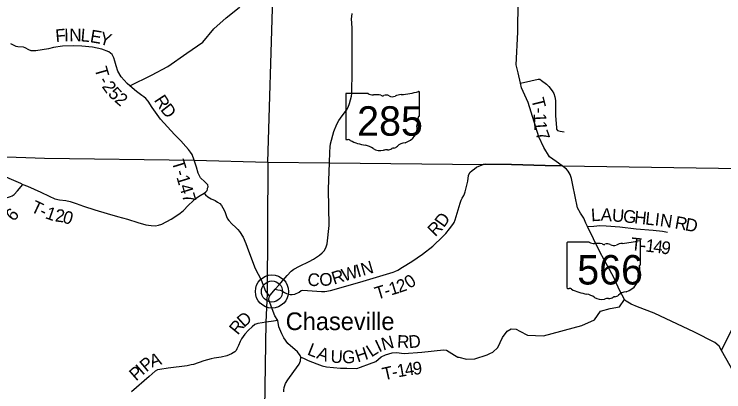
# Model space of a CAD drawing. Extents: x -22 to 431, y -18 to 160.
# Drawn here: x 327.228 to 330.402, y 155.732 to 157.422 of the extents above; entities that cross this region are included whole.
import ezdxf

# ---------------------------------------------------------------- set-up
doc = ezdxf.new("R2010")
doc.units = 0
for name, color, linetype in [('GM_X_Adjacent_County', 7, 'Continuous'), ('GM_X_Adjacent_County_Text', 7, 'Continuous'), ('GM_X_Airport_Location_Class_2', 7, 'Continuous'), ('GM_X_City_Street', 7, 'Continuous'), ('GM_X_City_Street_Text', 7, 'Continuous'), ('GM_X_County_Road', 7, 'Continuous'), ('GM_X_County_ROW', 7, 'Continuous'), ('GM_X_Major_River_Text', 7, 'Continuous'), ('GM_X_Minor_River_Text', 7, 'Continuous'), ('GM_X_Township_Road', 7, 'Continuous')]:
    doc.layers.add(name, color=color, linetype=linetype)

msp = doc.modelspace()

# ---------------------------------------------------------------- linework, layer by layer
at = {"layer": 'GM_X_Adjacent_County_Text'}
msp.add_lwpolyline([(328.4072, 156.0507), (328.377, 156.0466), (328.3533, 156.0427), (328.3366, 156.0407), (328.3184, 156.0372), (328.3042, 156.0324), (328.2919, 156.0226), (328.2761, 156.0071), (328.2603, 155.9903), (328.2514, 155.9798), (328.2441, 155.9685), (328.2383, 155.9575), (328.2308, 155.939), (328.2242, 155.924), (328.2203, 155.9172), (328.2149, 155.9108), (328.2004, 155.9019), (328.1783, 155.8927), (328.1543, 155.8873), (328.1224, 155.8816), (328.1091, 155.8791), (328.0931, 155.8748), (328.0756, 155.8705), (328.0299, 155.8547), (328.02, 155.8518), (328.0018, 155.8483), (327.9171, 155.8372), (327.8787, 155.8316), (327.8688, 155.8295), (327.8585, 155.8239), (327.8317, 155.8004), (327.753, 155.7312)], dxfattribs=at)
at = {"layer": 'GM_X_Airport_Location_Class_2'}
for p, q in [((328.7113, 157.0639), (328.7113, 156.8638)), ((328.811, 157.0673), (328.7145, 157.0673)), ((329.0408, 156.9676), (329.0408, 157.0723)), ((329.0408, 156.9676), (329.0408, 156.9676)), ((329.7007, 156.398), (329.7007, 156.1979)), ((329.8005, 156.4014), (329.7039, 156.4014)), ((330.0303, 156.3017), (330.0303, 156.4064)), ((330.0303, 156.3017), (330.0303, 156.3017))]:
    msp.add_line(p, q, dxfattribs=at)
for centre, major_axis, start_param, end_param in [((328.715, 157.0643), (0.00382, 0), 1.712693, 3.28349), ((328.834, 157.0906), (0.037, 0), 4.042523, 4.731795), ((328.8463, 156.955), (0.133, 0), 1.404758, 1.657858), ((328.8765, 157.0654), (0.0107, 0), 3.836095, 5.185415), ((328.8922, 157.0422), (0.0222, 0), 0.950623, 2.079405), ((328.9208, 157.0739), (0.0267, 0), 4.081561, 5.145723), ((328.968, 157.0062), (0.0703, 0), 1.699011, 2.107814), ((328.9234, 157.3402), (0.3495, 0), 4.814394, 5.042369), ((329.0372, 157.0727), (0.00367, 0), 6.141152, 7.989035), ((329.04, 156.9599), (0.00568, 0), 1.883978, 3.671073), ((329.0039, 156.9467), (0.0341, 0), 5.934695, 6.695948), ((329.0369, 156.9672), (0.00393, 0), 5.05454, 6.418171), ((328.943, 156.9105), (0.0874, 0), 5.101752, 6.440018), ((329.054, 156.9238), (0.0248, 0), 2.387724, 3.262537), ((328.7151, 156.8633), (0.00385, 0), 3.00124, 4.508301), ((328.7156, 156.8838), (0.0294, 0), 4.665946, 4.897461), ((328.7217, 156.8522), (0.0106, 0), 0.519207, 1.627899), ((328.8555, 157.032), (0.2524, 0), 4.195997, 4.488961), ((328.7802, 156.7739), (0.079, 0), 0.823519, 1.323587), ((328.9192, 156.8444), (0.0282, 0), 4.937069, 5.64225), ((328.9799, 156.8076), (0.0479, 0), 1.647645, 2.488434), ((328.8656, 156.8512), (0.0501, 0), 4.026481, 4.996735), ((328.8946, 156.782), (0.0412, 0), 1.495662, 1.94098), ((328.8983, 156.8362), (0.0267, 0), 4.691044, 5.507374), ((328.9224, 156.8169), (0.00752, 0), 1.147584, 2.315152), ((329.7045, 156.3984), (0.00382, 0), 1.712693, 3.28349), ((329.8235, 156.4246), (0.037, 0), 4.042523, 4.731795), ((329.8357, 156.2891), (0.133, 0), 1.404758, 1.657858), ((329.8659, 156.3994), (0.0107, 0), 3.836095, 5.185415), ((329.8816, 156.3763), (0.0222, 0), 0.950623, 2.079405), ((329.9103, 156.408), (0.0267, 0), 4.081561, 5.145723), ((329.9575, 156.3403), (0.0703, 0), 1.699011, 2.107814), ((329.9129, 156.6742), (0.3495, 0), 4.814394, 5.042369), ((330.0266, 156.4068), (0.00367, 0), 6.141152, 7.989035), ((330.0294, 156.294), (0.00568, 0), 1.883978, 3.671073), ((329.9933, 156.2808), (0.0341, 0), 5.934695, 6.695948), ((330.0264, 156.3013), (0.00393, 0), 5.05454, 6.418171), ((329.9325, 156.2446), (0.0874, 0), 5.101752, 6.440018), ((330.0434, 156.2579), (0.0248, 0), 2.387724, 3.262537), ((329.7045, 156.1974), (0.00385, 0), 3.00124, 4.508301), ((329.7051, 156.2179), (0.0294, 0), 4.665946, 4.897461), ((329.7111, 156.1863), (0.0106, 0), 0.519207, 1.627899), ((329.8449, 156.3661), (0.2524, 0), 4.195997, 4.488961), ((329.7697, 156.1079), (0.079, 0), 0.823519, 1.323587), ((329.9087, 156.1785), (0.0282, 0), 4.937069, 5.64225), ((329.9693, 156.1417), (0.0479, 0), 1.647645, 2.488434), ((329.8551, 156.1853), (0.0501, 0), 4.026481, 4.996735), ((329.8841, 156.1161), (0.0412, 0), 1.495662, 1.94098), ((329.8877, 156.1703), (0.0267, 0), 4.691044, 5.507374), ((329.9119, 156.1509), (0.00752, 0), 1.147584, 2.315152)]:
    msp.add_ellipse(centre, major_axis=major_axis, ratio=0.8, start_param=start_param, end_param=end_param, dxfattribs=at)
at = {"layer": 'GM_X_County_Road'}
for points in [[(327.745, 157.1015), (327.8427, 157.1483), (327.9146, 157.1874), (328, 157.2472), (328.0712, 157.2973), (328.1203, 157.356), (328.1756, 157.4055), (328.2336, 157.4519), (328.2736, 157.4893), (328.2773, 157.4935), (328.2825, 157.4956), (328.2876, 157.4949), (328.2946, 157.4903), (328.3074, 157.4875)], [(329.2171, 155.8862), (329.2507, 155.8774), (329.289, 155.8796), (329.3442, 155.8968), (329.3562, 155.903), (329.3691, 155.9097), (329.3909, 155.9303), (329.4116, 155.9741), (329.4336, 156.0034), (329.4508, 156.0142), (329.4728, 156.012), (329.4905, 156.0031), (329.5247, 155.9848), (329.5964, 155.9828), (329.7669, 156.0285), (329.8237, 156.054), (329.8504, 156.0931), (329.8933, 156.1039), (329.9359, 156.1121), (329.9585, 156.1455)]]:
    msp.add_lwpolyline(points, dxfattribs=at)
at = {"layer": 'GM_X_County_ROW'}
for points in [[(330.3922, 155.9159), (330.3811, 155.9359), (330.3628, 155.9526), (330.2705, 155.9981), (330.0907, 156.0831), (330.0168, 156.1125), (329.9886, 156.1245), (329.9724, 156.1325), (329.965, 156.1379), (329.9585, 156.1455), (329.9364, 156.186), (329.9104, 156.2428), (329.8815, 156.2959), (329.8499, 156.3551), (329.8198, 156.4171), (329.7931, 156.4715), (329.7849, 156.4858), (329.7755, 156.5088), (329.7606, 156.5309), (329.7476, 156.5555), (329.7381, 156.6053), (329.7267, 156.6561), (329.7215, 156.6857), (329.7147, 156.7047), (329.7066, 156.7186), (329.6981, 156.728), (329.6796, 156.7437), (329.6518, 156.7628), (329.6229, 156.7828), (329.5974, 156.8253), (329.575, 156.8728), (329.5266, 157.0272), (329.4971, 157.0924), (329.4925, 157.1138), (329.4829, 157.159), (329.4733, 157.1946), (329.4812, 157.342), (329.484, 157.6223)], [(328.434, 155.7315), (328.4341, 155.7391), (328.4362, 155.7512), (328.4389, 155.7603), (328.4421, 155.769), (328.4514, 155.7848), (328.4784, 155.8224), (328.5027, 155.8562), (328.5089, 155.871), (328.5108, 155.8871), (328.5076, 155.8936), (328.4946, 155.9105), (328.4512, 155.9484), (328.4337, 155.9729), (328.4245, 155.9916), (328.412, 156.0229), (328.4072, 156.0507), (328.3937, 156.0724), (328.368, 156.1388), (328.3666, 156.1471), (328.3705, 156.1599), (328.3748, 156.1664), (328.3958, 156.1909), (328.4118, 156.2096), (328.4491, 156.252), (328.4664, 156.2711), (328.479, 156.2808), (328.5042, 156.2938), (328.5477, 156.3152), (328.5672, 156.3248), (328.594, 156.3431), (328.6059, 156.3539), (328.6162, 156.364), (328.6233, 156.3803), (328.628, 156.3946), (328.6363, 156.4761), (328.6342, 156.6389), (328.6378, 156.756), (328.6398, 156.8037), (328.6413, 156.8278), (328.6421, 156.8411), (328.6573, 156.8967), (328.6706, 156.9292), (328.6795, 156.9457), (328.695, 156.9668), (328.7142, 156.992), (328.722, 157.0059), (328.7275, 157.0218), (328.7363, 157.0551), (328.7383, 157.0672), (328.7393, 157.1681), (328.7391, 157.3609), (328.7374, 157.4008), (328.7379, 157.4114), (328.74, 157.425)], [(330.3922, 155.9159), (330.4518, 156.0381)], [(330.4823, 155.7258), (330.463, 155.7891), (330.3922, 155.9159)]]:
    msp.add_lwpolyline(points, dxfattribs=at)
at = {"layer": 'GM_X_Major_River_Text'}
for p, q in [((328.3631, 156.7597), (328.4234, 158.7551)), ((327.1474, 156.7858), (327.3633, 156.7779)), ((327.3633, 156.7779), (328.0332, 156.7689)), ((328.0332, 156.7689), (328.3631, 156.7597)), ((328.3631, 156.7597), (328.3595, 156.172)), ((328.3631, 156.7597), (328.6378, 156.756)), ((328.6378, 156.756), (329.3257, 156.7497)), ((329.3349, 156.75), (329.3257, 156.7497)), ((329.3257, 156.7497), (329.3349, 156.75)), ((329.4518, 156.7494), (329.3349, 156.75)), ((329.3349, 156.75), (329.4518, 156.7494)), ((329.6031, 156.7444), (329.4518, 156.7494)), ((329.4518, 156.7494), (329.6031, 156.7444)), ((329.6796, 156.7437), (329.6031, 156.7444)), ((329.6031, 156.7444), (329.6796, 156.7437)), ((329.6796, 156.7437), (330.9511, 156.723)), ((328.3595, 156.172), (328.3533, 156.0427)), ((328.3533, 156.0427), (328.341, 155.1473))]:
    msp.add_line(p, q, dxfattribs=at)
at = {"layer": 'GM_X_Minor_River_Text'}
for points in [[(328.0332, 156.7689), (328.0236, 156.7936), (328.0164, 156.805), (328.008, 156.816), (327.9954, 156.8296), (327.9731, 156.8547), (327.9454, 156.8834), (327.8821, 156.9518), (327.8455, 157.0045), (327.8272, 157.0328), (327.8167, 157.045), (327.8081, 157.0523), (327.799, 157.0581), (327.775, 157.0758), (327.745, 157.1015), (327.7325, 157.1122), (327.7063, 157.1409), (327.6921, 157.1665), (327.6837, 157.1912), (327.6778, 157.2117), (327.6734, 157.2266), (327.6667, 157.2407), (327.6506, 157.2537), (327.62, 157.265), (327.5777, 157.2738), (327.5308, 157.2792), (327.4937, 157.2796), (327.4445, 157.2783), (327.4034, 157.2726), (327.3807, 157.2673), (327.3249, 157.258), (327.3117, 157.2575), (327.3033, 157.2582), (327.2933, 157.262), (327.277, 157.2705), (327.2696, 157.2737), (327.2441, 157.2761), (327.2372, 157.2769), (327.2127, 157.2884)], [(329.4925, 157.1138), (329.5395, 157.1235), (329.5722, 157.1307), (329.5787, 157.1306), (329.5865, 157.1252), (329.6087, 157.1086), (329.6199, 157.0978), (329.6352, 157.0786), (329.6419, 157.0672), (329.6463, 157.0516), (329.6495, 157.0356), (329.6489, 157.0196), (329.6497, 156.9688), (329.6532, 156.9126), (329.6546, 156.9069), (329.6584, 156.9019), (329.6697, 156.8983), (329.6875, 156.8958)], [(327.1474, 156.7858), (327.1525, 156.7737), (327.1568, 156.757), (327.1626, 156.7344), (327.1667, 156.7202), (327.1698, 156.7135), (327.1732, 156.707), (327.1796, 156.7001), (327.1873, 156.6948), (327.2044, 156.6886), (327.2352, 156.6744), (327.256, 156.665), (327.2665, 156.6603)], [(328.0774, 156.6203), (328.085, 156.6263), (328.0904, 156.6326), (328.092, 156.6383), (328.0925, 156.6429), (328.0951, 156.6495), (328.0938, 156.6582), (328.0813, 156.672), (328.0614, 156.6888), (328.0507, 156.7107), (328.0439, 156.7377), (328.0332, 156.7689)], [(328.3958, 156.1909), (328.4073, 156.1876), (328.4172, 156.1867), (328.4247, 156.1832), (328.4367, 156.1755), (328.4458, 156.1712), (328.462, 156.1668), (328.4715, 156.1667), (328.4825, 156.1684), (328.5027, 156.1784), (328.5119, 156.1848), (328.5195, 156.1862), (328.5396, 156.1855), (328.6032, 156.1805), (328.6173, 156.1804), (328.6427, 156.1846), (328.774, 156.2231), (328.9229, 156.2675), (328.9309, 156.2705), (328.9442, 156.2756), (328.9652, 156.289), (329.0073, 156.315), (329.0547, 156.3471), (329.1007, 156.3837), (329.146, 156.4264), (329.1594, 156.441), (329.1752, 156.4609), (329.1899, 156.4805), (329.1961, 156.4899), (329.2012, 156.5016), (329.2139, 156.5466), (329.2226, 156.5764), (329.227, 156.5889), (329.232, 156.5991), (329.239, 156.6104), (329.2429, 156.6175), (329.2453, 156.627), (329.2565, 156.6743), (329.2608, 156.6994), (329.2668, 156.7137), (329.276, 156.7228), (329.2864, 156.7301), (329.296, 156.7377), (329.3066, 156.7422), (329.3257, 156.7497), (329.3329, 156.7499)], [(329.3329, 156.7499), (329.3349, 156.75), (329.4518, 156.7494), (329.6031, 156.7444), (329.6796, 156.7437)], [(327.1457, 156.5495), (327.1723, 156.5887), (327.1781, 156.5943), (327.1876, 156.5983), (327.2108, 156.606), (327.2188, 156.6086), (327.2276, 156.6145), (327.2419, 156.6314), (327.2665, 156.6603)], [(327.2665, 156.6603), (327.2873, 156.6525), (327.3174, 156.6384), (327.3468, 156.6251), (327.3837, 156.6068), (327.4101, 156.5955), (327.4298, 156.5914), (327.4582, 156.588), (327.4775, 156.5828), (327.5046, 156.5745), (327.5375, 156.5631), (327.5892, 156.5457), (327.644, 156.5291), (327.6901, 156.516), (327.7339, 156.504), (327.7815, 156.4901), (327.817, 156.4798), (327.8401, 156.4765), (327.8598, 156.4751), (327.8727, 156.4776), (327.8883, 156.4823), (327.9295, 156.5049), (327.9639, 156.5269), (327.9835, 156.5422), (328.0073, 156.5665), (328.0265, 156.5856), (328.0384, 156.5965), (328.0598, 156.6099), (328.0774, 156.6203), (328.0837, 156.613), (328.0935, 156.6049), (328.1089, 156.5952), (328.1262, 156.5878), (328.1379, 156.5812), (328.1473, 156.5738), (328.1559, 156.565), (328.1615, 156.5558), (328.1696, 156.539), (328.1776, 156.5169), (328.1821, 156.5059), (328.1873, 156.4982), (328.2015, 156.4832), (328.2191, 156.4678), (328.2285, 156.4586), (328.2359, 156.4486), (328.2523, 156.4234), (328.2633, 156.3951), (328.2757, 156.362), (328.3051, 156.2842), (328.3319, 156.2335), (328.3523, 156.1815), (328.3595, 156.172), (328.3705, 156.1599)], [(329.7931, 156.4715), (329.8208, 156.4726), (329.8471, 156.4761), (329.8755, 156.475), (329.9379, 156.4705), (330.0098, 156.4619), (330.0867, 156.4548), (330.128, 156.4501), (330.1503, 156.4464)], [(328.5108, 155.8871), (328.5225, 155.8817), (328.5431, 155.8726), (328.5815, 155.8567), (328.6055, 155.8483), (328.6248, 155.8429), (328.6868, 155.8383), (328.7152, 155.8377), (328.761, 155.8368), (328.7764, 155.8422), (328.8169, 155.8565), (328.8462, 155.8676), (328.8696, 155.8877), (328.8893, 155.8968), (328.9181, 155.9059), (328.9374, 155.9081), (328.9719, 155.9038), (329.0519, 155.9096), (329.1488, 155.919), (329.162, 155.9174), (329.1969, 155.8958), (329.213, 155.8873), (329.2171, 155.8862)]]:
    msp.add_lwpolyline(points, dxfattribs=at)
at = {"layer": 'GM_X_Township_Road'}
for radius in [0.0744, 0.0472]:
    msp.add_circle((328.381, 156.1807), radius, dxfattribs=at)

# ---------------------------------------------------------------- texts
at = {"layer": 'GM_X_Adjacent_County'}
msp.add_text('Chaseville', height=0.07891, rotation=0, dxfattribs=at).set_placement((328.4424, 156.008))
at = {"layer": 'GM_X_Airport_Location_Class_2'}
for s, p in [('285', (328.762, 156.8779)), ('566', (329.7466, 156.212))]:
    msp.add_text(s, height=0.13184, dxfattribs=at).set_placement(p)
at = {"layer": 'GM_X_City_Street'}
for s, rotation, p in [('D', 42.0803, (328.2559, 156.0175)), ('R', 50.7251, (328.228, 155.983)), ('P', 40.0246, (327.819, 155.8181)), ('A', 18.0444, (327.8434, 155.84)), ('P', 41.4094, (327.773, 155.7775)), ('I', 41.3438, (327.8018, 155.8029))]:
    msp.add_text(s, height=0.0568, rotation=rotation, dxfattribs=at).set_placement(p)
at = {"layer": 'GM_X_City_Street_Text'}
for s, height, rotation, p in [('F', 0.0568, 5, (327.4143, 157.2967)), ('I', 0.0568, 1.2881, (327.4515, 157.3)), ('N', 0.0568, 0.1621, (327.4746, 157.3005)), ('L', 0.0568, 354.8634, (327.5232, 157.3007)), ('E', 0.0568, 350.4482, (327.5644, 157.2971)), ('Y', 0.0568, 343.4079, (327.6045, 157.2904)), ('T', 0.0568, 286.0884, (327.5864, 157.1782)), ('2', 0.0568, 305.598, (327.6181, 157.0978)), ('-', 0.0568, 297.703, (327.6028, 157.1257)), ('5', 0.0568, 313.9973, (327.6443, 157.0624)), ('2', 0.0568, 319.8287, (327.6732, 157.0329)), ('R', 0.0568, 303.1943, (327.8511, 157.0371)), ('T', 0.0568, 283.7868, (329.541, 157.0409)), ('D', 0.0568, 307.7234, (327.8794, 156.9941)), ('-', 0.0568, 270.9758, (329.5507, 157.0029)), ('1', 0.0568, 272.4488, (329.5512, 156.978)), ('1', 0.0568, 273.7586, (329.5527, 156.9416)), ('7', 0.0568, 290.1067, (329.5587, 156.8895)), ('T-147', 0.05682, 287.0626, (327.9316, 156.7612)), ('T', 0.0568, 334.7364, (327.2978, 156.5397)), ('6', 0.0568, 48.181, (327.2253, 156.491)), ('-', 0.0568, 335.3637, (327.3368, 156.5213)), ('1', 0.0568, 340.5729, (327.3632, 156.5094)), ('2', 0.0568, 352.1052, (327.4083, 156.4949)), ('0', 0.0568, 343.4942, (327.4408, 156.4905)), ('L', 0.0568, 3.6108, (329.81, 156.4947)), ('A', 0.0568, 356.8547, (329.8507, 156.4974)), ('U', 0.0568, 355.5951, (329.9003, 156.4947)), ('G', 0.0568, 354.2604, (329.9498, 156.4909)), ('H', 0.0568, 353.9929, (329.9995, 156.4859)), ('D', 0.0568, 54.3531, (329.1499, 156.4637)), ('L', 0.0568, 353.9376, (330.0492, 156.4806)), ('I', 0.0568, 353.271, (330.0913, 156.4762)), ('N', 0.0568, 351.5474, (330.114, 156.4735)), ('R', 0.0568, 349.8659, (330.1802, 156.4632)), ('D', 0.0568, 349.8568, (330.2262, 156.455)), ('R', 0.0568, 45.4664, (329.1111, 156.4232)), ('T', 0.0568, 353.9244, (329.9845, 156.3666)), ('1', 0.0568, 353.6225, (330.0499, 156.3597)), ('-', 0.0568, 353.8762, (330.0267, 156.3622)), ('4', 0.0568, 353.0144, (330.0845, 156.3558)), ('9', 0.0568, 351.2016, (330.1188, 156.3516)), ('N', 0.0568, 16.4648, (328.7878, 156.2502)), ('W', 0.0568, 16.4687, (328.7023, 156.225)), ('I', 0.0568, 16.4697, (328.7654, 156.2436)), ('C', 0.0568, 355.1271, (328.538, 156.2077)), ('O', 0.0568, 5.6073, (328.5958, 156.2038)), ('R', 0.0568, 17.2436, (328.6579, 156.2112)), ('0', 0.0568, 32.7325, (328.9958, 156.1914)), ('1', 0.0568, 16.945, (328.9138, 156.1626)), ('2', 0.0568, 19.117, (328.9495, 156.1735)), ('T', 0.0568, 16.746, (328.8506, 156.1435)), ('-', 0.0568, 16.769, (328.8913, 156.1558)), ('N', 0.0568, 15.0877, (328.8785, 155.9161)), ('R', 0.0568, 357.4036, (328.9396, 155.9293)), ('D', 0.0568, 4.166, (328.9936, 155.9272)), ('L', 0.0568, 338.3745, (328.5355, 155.8993)), ('L', 0.0568, 32.5512, (328.8257, 155.885)), ('I', 0.0568, 25.406, (328.8599, 155.907)), ('A', 0.0568, 340.1042, (328.5768, 155.8829)), ('U', 0.0568, 357.2322, (328.6419, 155.8623)), ('G', 0.0568, 359.8122, (328.6947, 155.8598)), ('H', 0.0568, 18.2227, (328.7643, 155.8627)), ('T', 0.0568, 12.5279, (328.8814, 155.7826)), ('1', 0.0568, 10.027, (328.9451, 155.7965)), ('4', 0.0568, 8.2192, (328.9791, 155.8025)), ('9', 0.0568, 5.9431, (329.0132, 155.8074)), ('-', 0.0568, 11.7845, (328.9227, 155.7918))]:
    msp.add_text(s, height=height, rotation=rotation, dxfattribs=at).set_placement(p)

doc.saveas('drawing.dxf')
